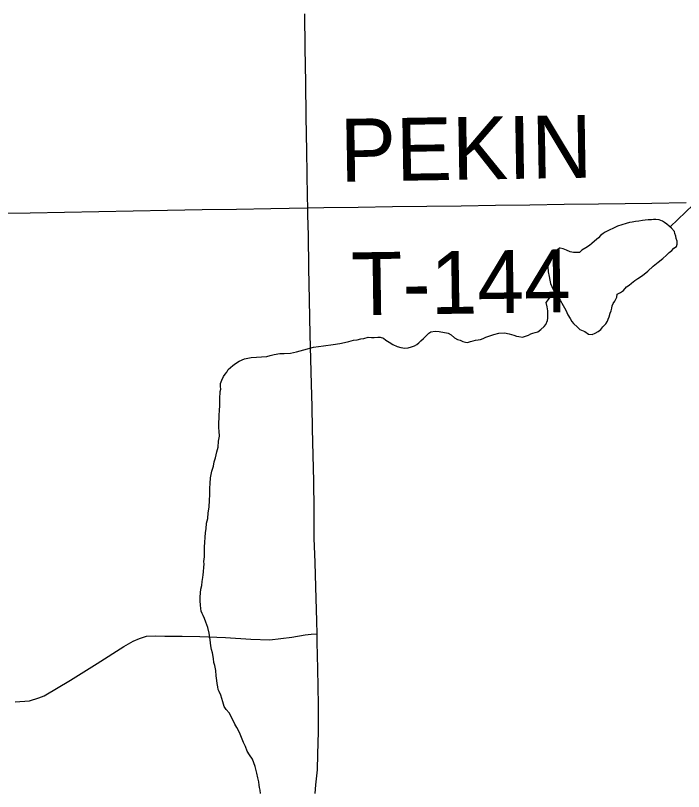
# Model space of a CAD drawing. Extents: x 103424 to 286016, y 38711 to 110967.
# Drawn here: x 106634 to 109845, y 60196 to 63924 of the extents above; entities that cross this region are included whole.
import ezdxf

# ---------------------------------------------------------------- set-up
doc = ezdxf.new("R2010")
doc.units = 0
for name, color, linetype in [('GM_X_Minor_Lake', 7, 'Continuous'), ('GM_X_Minor_River', 7, 'Continuous'), ('GM_X_State_Route', 7, 'Continuous'), ('GM_X_Township_Road', 7, 'Continuous'), ('GM_X_Township_Road_Text', 7, 'Continuous')]:
    doc.layers.add(name, color=color, linetype=linetype)

msp = doc.modelspace()

# ---------------------------------------------------------------- linework, layer by layer
at = {"layer": 'GM_X_Minor_Lake'}
for points in [[(109197.7, 62765.4), (109194, 62741.1), (109192.4, 62716.8), (109194.8, 62692.6), (109199.2, 62670.5), (109201.6, 62652.3), (109205.9, 62636.2), (109212.2, 62622.2), (109220.5, 62604.2), (109237.1, 62580.2), (109251.6, 62556.2), (109266.2, 62530.2), (109278.7, 62508.1), (109289.1, 62486.1), (109299.5, 62468.1), (109307.8, 62454.1), (109316, 62444.1), (109334.5, 62426.2), (109346.8, 62416.3), (109371.2, 62406.6), (109387.5, 62392.8), (109405.7, 62391), (109419.7, 62397.3), (109433.7, 62405.6), (109447.7, 62416), (109457.6, 62428.2), (109471.5, 62442.6), (109479.3, 62454.9), (109483.2, 62465), (109487, 62477.2), (109492.8, 62493.5), (109496.6, 62505.7), (109500.5, 62517.9), (109502.3, 62530), (109506.1, 62540.2), (109514, 62552.4), (109523.8, 62570.8), (109525.6, 62584.9), (109541.6, 62593.3), (109555.5, 62603.6), (109571.4, 62620), (109583.4, 62628.3), (109595.3, 62638.6), (109611.2, 62651), (109625.2, 62661.3), (109647.1, 62675.8), (109673, 62696.5), (109698.9, 62719.1), (109722.8, 62739.7), (109744.7, 62756.2), (109762.6, 62772.7), (109776.5, 62785), (109788.4, 62795.3), (109798.3, 62805.6), (109810.3, 62813.9), (109814.1, 62826.1), (109813.9, 62840.2), (109809.7, 62852.2), (109807.4, 62864.3), (109803.2, 62876.4), (109801, 62886.4), (109786.6, 62902.4), (109776.4, 62912.3), (109764.1, 62922.2), (109753.9, 62930.1), (109743.7, 62936), (109727.4, 62941.8), (109711.3, 62943.6), (109701.2, 62943.4), (109691.1, 62943.2), (109675, 62943), (109660.9, 62940.7), (109646.8, 62938.5), (109630.7, 62936.2), (109614.6, 62933.9), (109598.5, 62931.6), (109584.4, 62929.4), (109568.3, 62925), (109548.2, 62918.7), (109528.2, 62912.3), (109468.1, 62883), (109458.1, 62876.8), (109446.2, 62866.5), (109436.3, 62856.2), (109426.3, 62848), (109416.4, 62839.7), (109404.4, 62829.4), (109392.5, 62819.1), (109374.5, 62808.7), (109356.6, 62796.3), (109344.6, 62786), (109334.5, 62785.8), (109316.4, 62785.5), (109300.2, 62789.3), (109281.9, 62797.1), (109265.6, 62802.9), (109251.4, 62806.7), (109248.7, 62807.1)], [(109248.7, 62807.1), (109197.7, 62765.4)]]:
    msp.add_lwpolyline(points, dxfattribs=at)
at = {"layer": 'GM_X_Minor_River'}
for points in [[(109780.6, 62908.2), (109927.4, 63050.2)], [(107613.8, 62026.2), (107615.4, 62050.5), (107616.9, 62082.8), (107618.3, 62117.2), (107620.2, 62129.3), (107619.9, 62141.5), (107619.7, 62155.6), (107625.5, 62171.9), (107633.3, 62190.2), (107641.2, 62200.4), (107649.1, 62210.6), (107656.9, 62222.9), (107678.8, 62243.4), (107690.8, 62251.7), (107708.7, 62264.1), (107734.8, 62274.7), (107766.9, 62281.3), (107841.5, 62286.5), (107857.6, 62290.8), (107877.7, 62295.2), (107903.9, 62299.7), (107926, 62300), (107956.3, 62302.5), (107984.4, 62309.1), (108020.6, 62317.7), (108066.8, 62330.6), (108115.1, 62337.5), (108161.4, 62344.3), (108193.6, 62348.9), (108215.8, 62353.3), (108235.9, 62357.7), (108257.9, 62364.1), (108276.1, 62366.4), (108294.1, 62370.7), (108308.2, 62373), (108328.3, 62379.4), (108344.5, 62377.6), (108358.6, 62377.9), (108374.8, 62378.1), (108386.9, 62378.3), (108403.1, 62374.5), (108413.3, 62364.6), (108429.6, 62354.8), (108448, 62343), (108468.3, 62333.2), (108486.6, 62329.5), (108504.8, 62325.7), (108520.9, 62328), (108537, 62332.3), (108551, 62336.6), (108563, 62342.8), (108573, 62351.1), (108582.9, 62361.3), (108594.8, 62371.6), (108608.7, 62386), (108620.6, 62398.3), (108630.6, 62404.6), (108650.7, 62406.9), (108670.9, 62405.2), (108713.4, 62397.8), (108727.7, 62390), (108744.1, 62376.1), (108758.3, 62368.3), (108770.5, 62364.4), (108784.7, 62358.6), (108796.9, 62354.8), (108807, 62352.9), (108821.1, 62357.2), (108833.1, 62361.4), (108845.2, 62363.6), (108857.3, 62365.9), (108869.3, 62368.1), (108881.4, 62372.3), (108895.4, 62378.6), (108913.4, 62385), (108933.5, 62391.3), (108957.6, 62397.8), (108983.8, 62400.3), (109006.1, 62394.6), (109028.4, 62388.9), (109042.6, 62383), (109052.7, 62381.2), (109070.9, 62379.5), (109085, 62383.7), (109099, 62388), (109111, 62394.3), (109121.1, 62398.5), (109131.1, 62400.7), (109145.2, 62404.9), (109159.1, 62415.3), (109175, 62429.7), (109182.9, 62439.9), (109190.7, 62458.2), (109192.5, 62470.4), (109192.2, 62488.5), (109191.9, 62504.7), (109189.6, 62524.9), (109185.2, 62545), (109224.5, 62598.4)], [(107812.2, 60187), (107809.9, 60203.1), (107807.6, 60215.2), (107805.4, 60227.3), (107803.1, 60243.4), (107798.8, 60261.5), (107794.4, 60283.6), (107785.8, 60315.8), (107773.1, 60352), (107758.6, 60371.9), (107748.2, 60390), (107739.8, 60412), (107729.3, 60432.1), (107710.4, 60480.2), (107697.9, 60504.3), (107687.5, 60520.3), (107677, 60544.3), (107660.4, 60574.4), (107646, 60590.3), (107637.7, 60604.3), (107631.2, 60626.4), (107620.6, 60658.6), (107612.2, 60676.6), (107608, 60686.6), (107605.8, 60698.7), (107603.5, 60714.9), (107601.3, 60729), (107598.9, 60751.1), (107596.4, 60777.4), (107592, 60801.5), (107587.7, 60815.6), (107585.3, 60835.8), (107580.9, 60862), (107576.6, 60878.1), (107572.2, 60896.2), (107569.7, 60924.4), (107565.2, 60956.7), (107558.6, 60984.8), (107548.1, 61008.9), (107541.8, 61027), (107535.5, 61041), (107531.3, 61051.1), (107527.1, 61063.1), (107524.8, 61075.2), (107522.5, 61091.3), (107522.2, 61111.5), (107521.9, 61129.7), (107523.6, 61149.9), (107525.3, 61168.1), (107529, 61186.4), (107530.7, 61204.6), (107534.4, 61224.9), (107536.3, 61237), (107538, 61251.2), (107539.7, 61273.4), (107541.4, 61287.6), (107539.2, 61301.7), (107542.9, 61324), (107542.4, 61352.3), (107542.1, 61370.4), (107546.9, 61441.2), (107550.7, 61457.5), (107552.3, 61485.8), (107557.9, 61508.1), (107559.5, 61534.4), (107565.1, 61562.8), (107566.6, 61595.1), (107568.1, 61621.4), (107567.6, 61653.7), (107569.2, 61676), (107570.8, 61702.3), (107578.3, 61734.7), (107586, 61759.1), (107589.7, 61779.3), (107595.4, 61799.6), (107601, 61828), (107608.7, 61850.3), (107610.2, 61878.7), (107613.9, 61903), (107613.5, 61927.2), (107611.2, 61943.3), (107610.7, 61969.6), (107612.4, 61989.8), (107612.2, 62003.9), (107613.8, 62026.2)]]:
    msp.add_lwpolyline(points, dxfattribs=at)
at = {"layer": 'GM_X_State_Route'}
msp.add_lwpolyline([(108073.6, 60186.2), (108078.2, 60228.3), (108084.9, 60300.1), (108087.8, 60375.2), (108089.9, 60482.5), (108090.3, 60612.2), (108088.4, 60699.3), (108086.6, 60786.2), (108084.5, 60913.5), (108083.7, 60953.6), (108082, 61013.7), (108077.2, 61178.7), (108073.7, 61296.1), (108070.3, 61413.5), (108069.2, 61550.2), (108068.1, 61686.8), (108065, 61812.4), (108062, 61937.9), (108059.3, 62045.7), (108056.7, 62153.5), (108053.2, 62272.8), (108049.6, 62392.2), (108046.9, 62557.2), (108044.3, 62712.2), (108041.8, 62867.2), (108039.4, 62966.5), (108039, 63000.5), (108038.1, 63054.6), (108036.1, 63163.4), (108034.1, 63272.3), (108031.6, 63437.3), (108029, 63602.4), (108026.4, 63767), (108023.9, 63931.6)], dxfattribs=at)
at = {"layer": 'GM_X_Township_Road'}
for points in [[(106540.3, 62973.8), (106705.3, 62976.7), (106870.3, 62979.6), (107035.4, 62982.6), (107200.4, 62985.5), (107365.4, 62988.4), (107530.5, 62991.4), (107695.5, 62994.4), (107860.5, 62997.3), (107949.8, 62998.9), (108039, 63000.5)], [(108039, 63000.5), (108116.2, 63001.2), (108281.2, 63003.5), (108446.3, 63005.8), (108611.4, 63008.2), (108776.4, 63010.4), (108941.5, 63012.7), (109106.6, 63015), (109271.6, 63017.3), (109436.7, 63019.6), (109564.7, 63021.4), (109692.7, 63023.2), (109857.7, 63026.2)], [(106632.5, 60626.6), (106701.9, 60631.8), (106745.6, 60646), (106771.3, 60656.3), (106898.7, 60730.4), (107026.7, 60811.2), (107154.7, 60892.1), (107200.4, 60917.7), (107229.6, 60931.8), (107264.3, 60941.7), (107304.7, 60943.4), (107352.3, 60942.7), (107435.9, 60942.1), (107519.6, 60941.5), (107642.7, 60935.8), (107764.5, 60927.7), (107857.2, 60925.1), (107962.7, 60936.8), (108026.4, 60949.1), (108055.4, 60951.2), (108083.7, 60953.6)]]:
    msp.add_lwpolyline(points, dxfattribs=at)

# ---------------------------------------------------------------- texts
at = {"layer": 'GM_X_Township_Road_Text'}
for s, rotation, p in [('PEKIN', 0.9357, (108195.9, 63125.3)), ('T-144', 0.8431, (108249.8, 62483.8))]:
    msp.add_text(s, height=301.87, rotation=rotation, dxfattribs=at).set_placement(p)

doc.saveas('drawing.dxf')
